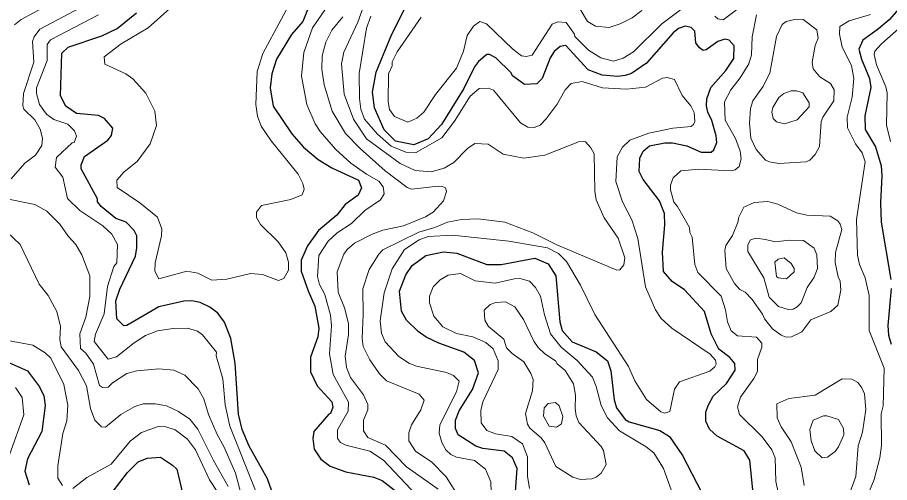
# Model space of a CAD drawing. Extents: x 673.3 to 698.5, y 6984.3 to 7012.3.
# Drawn here: x 690.699 to 692.52, y 7003.065 to 7004.035 of the extents above; entities that cross this region are included whole.
import ezdxf

# ---------------------------------------------------------------- set-up
doc = ezdxf.new("R2010")
doc.units = 0
doc.header["$LTSCALE"] = 0.032
doc.layers.add('1', color=7, linetype='Continuous', lineweight=25)
doc.layers.add('2', color=7, linetype='Continuous', lineweight=13)

msp = doc.modelspace()

# ---------------------------------------------------------------- linework, layer by layer
at = {"layer": '1'}
for points in [[(691.3313, 7004.1171), (691.295, 7004.0271), (691.2718, 7003.9995), (691.2401, 7003.9479), (691.2307, 7003.9179), (691.2268, 7003.8883), (691.2333, 7003.8505), (691.2724, 7003.7923), (691.2964, 7003.7643), (691.327, 7003.7392), (691.3558, 7003.7215), (691.4113, 7003.6955), (691.4179, 7003.6799), (691.4111, 7003.6642), (691.3835, 7003.6447), (691.3665, 7003.623), (691.3281, 7003.591), (691.305, 7003.559), (691.2918, 7003.5292), (691.2921, 7003.5062), (691.3061, 7003.4646), (691.3201, 7003.4332), (691.3285, 7003.3872), (691.3269, 7003.3691), (691.3115, 7003.3266), (691.3115, 7003.2958), (691.3251, 7003.2667), (691.3558, 7003.2333), (691.3577, 7003.222), (691.3534, 7003.2092), (691.3497, 7003.2076), (691.318, 7003.1711), (691.3163, 7003.1565), (691.3188, 7003.1344), (691.3327, 7003.1139), (691.3524, 7003.0993), (691.3851, 7003.0869), (691.4438, 7003.0759), (691.4612, 7003.069), (691.5172, 7003.0255)], [(692.2349, 7003.05), (692.2283, 7003.1119), (692.217, 7003.1312), (692.1605, 7003.1618), (692.1445, 7003.176), (692.1368, 7003.1931), (692.1368, 7003.2118), (692.1414, 7003.2258), (692.1523, 7003.245), (692.1801, 7003.2718), (692.1982, 7003.2993), (692.1974, 7003.3133), (692.1868, 7003.3258), (692.1636, 7003.3434), (692.1481, 7003.3751), (692.1343, 7003.4216), (692.0923, 7003.4667), (692.0664, 7003.4846), (692.0486, 7003.5053), (692.046, 7003.5456), (692.0508, 7003.6023), (692.0501, 7003.6265), (692.0402, 7003.6524), (692.0057, 7003.6974), (691.9972, 7003.7138), (691.9987, 7003.7417), (692.0059, 7003.7564), (692.0194, 7003.7673), (692.0513, 7003.7737), (692.0668, 7003.7737), (692.0969, 7003.7673), (692.1267, 7003.7543), (692.1476, 7003.7541), (692.1534, 7003.7592), (692.1598, 7003.7743), (692.1584, 7003.7885), (692.1492, 7003.8204), (692.1409, 7003.8377), (692.138, 7003.8508), (692.1388, 7003.8658), (692.147, 7003.8893), (692.1788, 7003.9249), (692.1949, 7003.9498), (692.1958, 7003.9762), (692.1854, 7003.9877), (692.1767, 7003.9903), (692.1618, 7003.9851), (692.1371, 7003.9676), (692.1309, 7003.9663), (692.1232, 7003.9719), (692.1161, 7003.9825), (692.1141, 7004.0067), (692.1059, 7004.014), (692.0937, 7004.0171), (692.0794, 7004.0123), (692.0685, 7004.0031), (692.0127, 7003.94), (691.9813, 7003.9183), (691.9683, 7003.9138), (691.953, 7003.9123), (691.9201, 7003.9149), (691.8911, 7003.9263), (691.8447, 7003.9764), (691.8325, 7003.975), (691.8203, 7003.9643), (691.8117, 7003.9507), (691.7949, 7003.9079), (691.7837, 7003.8969), (691.7579, 7003.8952), (691.7328, 7003.9135), (691.73, 7003.92), (691.6985, 7003.951), (691.685, 7003.9577), (691.6797, 7003.9577), (691.662, 7003.9436), (691.6536, 7003.9319), (691.6316, 7003.8872), (691.5848, 7003.8118), (691.5569, 7003.7823), (691.5272, 7003.7697), (691.4885, 7003.7769), (691.4653, 7003.8009), (691.4446, 7003.8466), (691.441, 7003.8792), (691.4485, 7003.9208), (691.4814, 7004.0005), (691.5338, 7004.1055)], [(692.584, 7004.105), (692.5193, 7004.0304), (692.4976, 7004.0115), (692.4646, 7003.9879), (692.456, 7003.9691), (692.4615, 7003.9485), (692.4785, 7003.9078), (692.4815, 7003.8894), (692.4687, 7003.8302), (692.4694, 7003.8017), (692.4912, 7003.7651), (692.5029, 7003.7254), (692.5044, 7003.7047), (692.5013, 7003.6483), (692.5029, 7003.6081), (692.5233, 7003.4888)], [(691.2338, 7003.0375), (691.2217, 7003.0728), (691.1835, 7003.141), (691.1687, 7003.1755), (691.1607, 7003.2077), (691.1542, 7003.3139), (691.1453, 7003.3654), (691.1316, 7003.3996), (691.1181, 7003.418), (691.1012, 7003.4309), (691.0807, 7003.4407), (691.0636, 7003.4439), (691.0465, 7003.4432), (690.9949, 7003.4318), (690.9276, 7003.3926), (690.9213, 7003.392), (690.907, 7003.4068), (690.9051, 7003.4439), (690.9133, 7003.4686), (690.9458, 7003.537), (690.9489, 7003.5544), (690.9489, 7003.5796), (690.9431, 7003.5908), (690.9265, 7003.6083), (690.9048, 7003.6159), (690.8743, 7003.6407), (690.8669, 7003.6508), (690.8664, 7003.6568), (690.8325, 7003.7192), (690.8327, 7003.7278), (690.8393, 7003.7454), (690.8884, 7003.7791), (690.8961, 7003.7887), (690.8985, 7003.8043), (690.881, 7003.8245), (690.8688, 7003.8304), (690.8226, 7003.8347), (690.8004, 7003.85), (690.7894, 7003.8715), (690.7923, 7003.9607), (690.8055, 7003.9735), (690.8753, 7003.9966), (690.9077, 7004.0125), (690.9479, 7004.0447)], [(691.7382, 7003.0265), (691.743, 7003.0942), (691.7331, 7003.1165), (691.7158, 7003.1304), (691.6708, 7003.1361), (691.6565, 7003.1407), (691.6195, 7003.1645), (691.614, 7003.1776), (691.6143, 7003.1953), (691.6218, 7003.2145), (691.6495, 7003.2593), (691.6622, 7003.2939), (691.654, 7003.3195), (691.6314, 7003.3372), (691.5794, 7003.3555), (691.5527, 7003.3681), (691.5359, 7003.3798), (691.512, 7003.4038), (691.5014, 7003.4225), (691.4972, 7003.4639), (691.5103, 7003.498), (691.5236, 7003.5176), (691.5518, 7003.5384), (691.5887, 7003.5465), (691.6165, 7003.5433), (691.6793, 7003.5196), (691.7093, 7003.5198), (691.7796, 7003.5327), (691.8073, 7003.5212), (691.8237, 7003.4961), (691.8316, 7003.4), (691.8367, 7003.3821), (691.8579, 7003.3582), (691.908, 7003.3374), (691.9317, 7003.3186), (691.9386, 7003.2977), (691.945, 7003.2374), (691.95, 7003.2206), (691.968, 7003.1962), (691.977, 7003.1917), (692.0405, 7003.1734), (692.061, 7003.1608), (692.0877, 7003.1211), (692.1276, 7003.0447)], [(692.524, 7003.4697), (692.5167, 7003.3926), (692.5183, 7003.3726), (692.5236, 7003.3537)], [(690.6702, 7003.3203), (690.7207, 7003.2982), (690.7456, 7003.2644), (690.7548, 7003.2459), (690.7575, 7003.2256), (690.7501, 7003.1716), (690.7207, 7003.1142), (690.7145, 7003.0886), (690.7241, 7003.0599)], [(690.8975, 7003.0438), (690.9292, 7003.0862), (690.9515, 7003.1084), (690.9702, 7003.1157), (690.9978, 7003.1181), (691.0233, 7003.1015), (691.0321, 7003.0926), (691.0443, 7003.0429)]]:
    msp.add_lwpolyline(points, dxfattribs=at)
at = {"layer": '2'}
for points in [[(691.2882, 7004.1025), (691.2119, 7003.9599), (691.1997, 7003.9228), (691.1972, 7003.8539), (691.2007, 7003.8296), (691.2082, 7003.8082), (691.2291, 7003.7778), (691.2857, 7003.7085), (691.2956, 7003.6889), (691.2983, 7003.6769), (691.2938, 7003.6653), (691.2704, 7003.6554), (691.2088, 7003.6426), (691.1983, 7003.6289), (691.1983, 7003.6176), (691.207, 7003.6036), (691.2435, 7003.5671), (691.2595, 7003.5443), (691.2656, 7003.5244), (691.2657, 7003.5077), (691.2556, 7003.4908), (691.2443, 7003.4863), (691.2109, 7003.4993), (691.1863, 7003.501), (691.1367, 7003.4893), (691.1052, 7003.487), (691.0763, 7003.5016), (691.0532, 7003.5058), (690.9943, 7003.4901), (690.9865, 7003.5058), (690.9868, 7003.5236), (691, 7003.5795), (691.0011, 7003.5943), (690.9915, 7003.6186), (690.9552, 7003.6487), (690.9073, 7003.6802), (690.9071, 7003.6957), (690.9225, 7003.713), (690.9492, 7003.7349), (690.9764, 7003.7718), (690.9895, 7003.8101), (690.9864, 7003.8394), (690.9675, 7003.8773), (690.94, 7003.9072), (690.926, 7003.9174), (690.8817, 7003.9375), (690.8807, 7003.953), (690.9157, 7003.9799), (690.9721, 7004.0133), (691.0237, 7004.0593)], [(691.6337, 7003.015), (691.5944, 7003.0769), (691.5649, 7003.1072), (691.5308, 7003.1307), (691.5166, 7003.152), (691.5165, 7003.1686), (691.5221, 7003.1856), (691.5415, 7003.2169), (691.5483, 7003.2368), (691.5384, 7003.2492), (691.4697, 7003.2773), (691.4555, 7003.2915), (691.4352, 7003.321), (691.4215, 7003.349), (691.4189, 7003.3657), (691.4214, 7003.4154), (691.4203, 7003.4689), (691.4337, 7003.5094), (691.4537, 7003.5414), (691.4625, 7003.5503), (691.5372, 7003.5873), (691.5706, 7003.5968), (691.5972, 7003.6084), (691.6268, 7003.6134), (691.6614, 7003.6149), (691.7172, 7003.6081), (691.7758, 7003.5859), (691.8255, 7003.561), (691.9508, 7003.5083), (691.9574, 7003.5086), (691.9652, 7003.5191), (691.9677, 7003.534), (691.9538, 7003.5745), (691.9242, 7003.6172), (691.9078, 7003.6546), (691.9051, 7003.6726), (691.9034, 7003.7504), (691.8969, 7003.7631), (691.8855, 7003.776), (691.8733, 7003.7761), (691.8008, 7003.7476), (691.7564, 7003.7419), (691.7136, 7003.7498), (691.682, 7003.771), (691.6543, 7003.7721), (691.6392, 7003.762), (691.6103, 7003.7328), (691.5901, 7003.7206), (691.5633, 7003.7135), (691.5299, 7003.7158), (691.4985, 7003.7303), (691.4285, 7003.7822), (691.4011, 7003.8232), (691.3815, 7003.8752), (691.3761, 7003.9387), (691.381, 7003.963), (691.4099, 7004.0254), (691.4362, 7004.0976)], [(691.5555, 7003.0142), (691.4639, 7003.1114), (691.435, 7003.1303), (691.3853, 7003.1427), (691.3739, 7003.1486), (691.3676, 7003.1567), (691.3674, 7003.1746), (691.39, 7003.2136), (691.3903, 7003.2327), (691.3585, 7003.2904), (691.3513, 7003.3336), (691.3553, 7003.3918), (691.353, 7003.4139), (691.3412, 7003.4575), (691.3303, 7003.4778), (691.3257, 7003.4945), (691.3284, 7003.5387), (691.3482, 7003.5686), (691.367, 7003.5858), (691.3972, 7003.6054), (691.4248, 7003.6322), (691.4574, 7003.6544), (691.4652, 7003.6673), (691.4632, 7003.6821), (691.4537, 7003.6935), (691.4284, 7003.7083), (691.3955, 7003.731), (691.3637, 7003.7605), (691.3313, 7003.7972), (691.3211, 7003.8135), (691.3038, 7003.8534), (691.2926, 7003.9129), (691.2976, 7003.9621), (691.3154, 7004.0139), (691.3541, 7004.0699)], [(692.1203, 7004.0791), (692.0451, 7004.0221), (691.9854, 7003.9635), (691.9643, 7003.95), (691.9441, 7003.944), (691.9175, 7003.9507), (691.8919, 7003.9667), (691.863, 7003.9952), (691.8626, 7004.0003), (691.8449, 7004.025), (691.8276, 7004.0262), (691.8162, 7004.0213), (691.7738, 7003.9563), (691.7614, 7003.9538), (691.7521, 7003.9554), (691.7335, 7003.9689), (691.6789, 7004.0219), (691.6649, 7004.027), (691.6514, 7004.0168)], [(690.6862, 7003.6983), (690.715, 7003.7311), (690.737, 7003.7482), (690.7502, 7003.7683), (690.7517, 7003.7834), (690.7469, 7003.8025), (690.7356, 7003.8218), (690.7128, 7003.8441), (690.7104, 7003.8511), (690.7119, 7003.8769), (690.7339, 7003.9423), (690.7308, 7003.985), (690.734, 7003.9945), (690.7464, 7004.0108), (690.8437, 7004.0622)], [(690.7587, 7004.0589), (690.7069, 7004.0313), (690.6933, 7004.0202)], [(691.8745, 7004.0522), (691.8897, 7004.0269), (691.9066, 7004.0173), (691.9347, 7004.014), (691.9579, 7004.0217), (691.9831, 7004.0342), (692.0031, 7004.05)], [(692.2064, 7004.0551), (692.1727, 7004.0304), (692.1616, 7004.0324), (692.1557, 7004.0382)], [(690.8686, 7004.0406), (690.7687, 7003.9883), (690.7616, 7003.9785), (690.7616, 7003.9456), (690.7389, 7003.8883), (690.7389, 7003.8769), (690.7454, 7003.8535), (690.7598, 7003.8334), (690.7756, 7003.8221), (690.8048, 7003.8128), (690.8185, 7003.7989), (690.8227, 7003.7874), (690.8175, 7003.7743), (690.8136, 7003.7734), (690.7809, 7003.7433), (690.7782, 7003.7231), (690.7942, 7003.702), (690.8042, 7003.6575), (690.8297, 7003.6328), (690.8776, 7003.6008), (690.8962, 7003.5829), (690.9081, 7003.5616), (690.9066, 7003.5233), (690.9009, 7003.5156), (690.8872, 7003.4739), (690.8806, 7003.4166), (690.8624, 7003.3748), (690.8595, 7003.3595), (690.8891, 7003.3226), (690.9062, 7003.3269), (690.9429, 7003.3567), (690.9669, 7003.3714), (690.9915, 7003.3812), (691.0246, 7003.3861), (691.0548, 7003.3871), (691.0754, 7003.3806), (691.0855, 7003.3732), (691.115, 7003.337), (691.1144, 7003.329), (691.1281, 7003.281), (691.1331, 7003.227), (691.1426, 7003.1824), (691.1964, 7003.0484)], [(691.3789, 7004.0368), (691.3561, 7004.0084), (691.3434, 7003.9837), (691.3358, 7003.9552), (691.335, 7003.9273), (691.3399, 7003.8948), (691.3568, 7003.84)], [(691.4373, 7004.0378), (691.4279, 7004.0127), (691.4131, 7003.9182), (691.4134, 7003.8661), (691.4163, 7003.8436), (691.4238, 7003.8227), (691.4512, 7003.7918), (691.4797, 7003.7666), (691.5102, 7003.7539), (691.5302, 7003.7531), (691.5855, 7003.7841), (691.6121, 7003.8188), (691.6447, 7003.8709), (691.6633, 7003.8869), (691.6832, 7003.8878), (691.6931, 7003.8838), (691.7501, 7003.8155), (691.7654, 7003.8065), (691.7786, 7003.8055), (691.7905, 7003.8107), (691.8036, 7003.8237), (691.826, 7003.8545), (691.8427, 7003.8843), (691.8554, 7003.8978), (691.8787, 7003.9015), (691.9208, 7003.8883), (691.9713, 7003.8854), (692.0107, 7003.8895), (692.0465, 7003.9088), (692.0559, 7003.9097), (692.0716, 7003.9058), (692.0875, 7003.8724), (692.1051, 7003.8506), (692.1124, 7003.8371), (692.1135, 7003.8184), (692.1111, 7003.8116), (692.1059, 7003.8079), (692.0679, 7003.8046), (692.0178, 7003.7941), (691.9778, 7003.779), (691.9628, 7003.7645), (691.9515, 7003.7442), (691.9491, 7003.6928), (691.9625, 7003.6508), (691.9819, 7003.6127), (691.9947, 7003.5739), (692.011, 7003.4729), (692.0317, 7003.425), (692.0436, 7003.4073), (692.0655, 7003.3872), (692.1459, 7003.3325), (692.1568, 7003.3199), (692.1582, 7003.3121), (692.1557, 7003.3062), (692.145, 7003.2975), (692.0815, 7003.2749), (692.0712, 7003.2599), (692.0619, 7003.2134), (692.0503, 7003.2095), (692.043, 7003.2123)], [(691.6514, 7004.0168), (691.6387, 7003.9976), (691.6309, 7003.9651), (691.6158, 7003.9295), (691.572, 7003.8747), (691.5479, 7003.8376), (691.5332, 7003.8252), (691.5142, 7003.8169), (691.4868, 7003.8287), (691.4762, 7003.843), (691.4735, 7003.8593), (691.4741, 7003.9174), (691.4815, 7003.9346), (691.4817, 7003.943), (691.4923, 7003.9638), (691.5422, 7004.0357)], [(692.2887, 7003.0411), (692.283, 7003.0671), (692.2812, 7003.1165), (692.2747, 7003.1328), (692.2547, 7003.1603), (692.2068, 7003.2072), (692.2032, 7003.223), (692.2088, 7003.2433), (692.2373, 7003.2819), (692.2446, 7003.2969), (692.2447, 7003.3217), (692.2534, 7003.3472), (692.2536, 7003.3557), (692.2427, 7003.3681), (692.2029, 7003.3707), (692.1897, 7003.3815), (692.1819, 7003.4002), (692.1777, 7003.4251), (692.1687, 7003.4541), (692.1198, 7003.5031), (692.1137, 7003.5199), (692.1079, 7003.5769), (692.103, 7003.5868), (692.1023, 7003.5971), (692.0777, 7003.641), (692.0699, 7003.6502), (692.0631, 7003.6758), (692.0632, 7003.6856), (692.0685, 7003.7008), (692.0845, 7003.715), (692.1224, 7003.7184), (692.1887, 7003.7152), (692.1982, 7003.7176), (692.206, 7003.7242), (692.2104, 7003.7404), (692.2087, 7003.756), (692.1989, 7003.783), (692.1773, 7003.8212), (692.1755, 7003.8592), (692.1886, 7003.884), (692.2087, 7003.9091), (692.2263, 7003.9385), (692.2324, 7003.957), (692.2333, 7003.9947), (692.2422, 7004.0408)], [(692.4806, 7004.0411), (692.4361, 7004.028), (692.4165, 7004.0161), (692.4157, 7004.0004), (692.4217, 7003.9732), (692.4407, 7003.9348), (692.4458, 7003.9081), (692.4425, 7003.8691), (692.432, 7003.8273), (692.4328, 7003.8049), (692.4489, 7003.7716), (692.4629, 7003.7525), (692.4694, 7003.7338), (692.4516, 7003.614), (692.4532, 7003.5394), (692.4576, 7003.5195), (692.4692, 7003.4918), (692.4776, 7003.455), (692.4775, 7003.3823), (692.5092, 7003.3037), (692.5069, 7003.2247), (692.5029, 7003.2083), (692.5036, 7003.1423), (692.5003, 7003.1165), (692.4882, 7003.0712), (692.4628, 7003.0084)], [(692.5224, 7003.7765), (692.5142, 7003.8108), (692.5151, 7003.8783), (692.5124, 7003.8905), (692.4928, 7003.9365), (692.4882, 7003.9583), (692.4894, 7003.9648), (692.5034, 7003.9804), (692.5639, 7004.0335)], [(691.3568, 7003.84), (691.3844, 7003.7928), (691.4147, 7003.7616), (691.4672, 7003.7149), (691.5128, 7003.6808), (691.5223, 7003.6769), (691.5781, 7003.6833), (691.5866, 7003.6827), (691.5934, 7003.6795), (691.5954, 7003.6718), (691.5893, 7003.6528), (691.5671, 7003.6287), (691.5516, 7003.619), (691.5055, 7003.6006), (691.4623, 7003.5914), (691.4399, 7003.5834), (691.4035, 7003.5641), (691.3876, 7003.5511), (691.3807, 7003.5411), (691.3668, 7003.5046), (691.3691, 7003.4622), (691.3826, 7003.4297), (691.3903, 7003.3967), (691.3903, 7003.3736), (691.3839, 7003.3287), (691.3863, 7003.3052), (691.3946, 7003.2838), (691.4217, 7003.2479), (691.4309, 7003.2276), (691.431, 7003.2163), (691.4222, 7003.1952), (691.4221, 7003.173), (691.4311, 7003.1589), (691.4676, 7003.1429), (691.512, 7003.0976), (691.5777, 7003.0513)], [(691.0986, 7003.2071), (691.0887, 7003.2394), (691.0766, 7003.2602), (691.0491, 7003.2891), (691.0262, 7003.2994), (690.9943, 7003.3022), (690.949, 7003.2981), (690.9281, 7003.2925), (690.8979, 7003.2731), (690.8887, 7003.2641), (690.8768, 7003.2632), (690.8709, 7003.2674), (690.8584, 7003.3122), (690.8425, 7003.3346), (690.8311, 7003.3445), (690.83, 7003.3752), (690.8423, 7003.41), (690.8505, 7003.4531), (690.8504, 7003.496), (690.834, 7003.5403), (690.8216, 7003.5617), (690.8051, 7003.5788), (690.7877, 7003.6043), (690.7611, 7003.631), (690.7355, 7003.6449), (690.6809, 7003.6563)], [(690.6778, 7003.5871), (690.7052, 7003.5614), (690.745, 7003.4788), (690.7633, 7003.4553), (690.7815, 7003.4221), (690.7893, 7003.3905), (690.7877, 7003.3632), (690.791, 7003.3479), (690.8272, 7003.2984), (690.8438, 7003.2666), (690.852, 7003.2194)], [(692.043, 7003.2123), (692.0129, 7003.2384), (691.9885, 7003.2772), (691.975, 7003.3071), (691.9047, 7003.4155), (691.8748, 7003.4768), (691.846, 7003.5264), (691.8293, 7003.5431), (691.8064, 7003.5544), (691.7256, 7003.5686), (691.6077, 7003.5807), (691.5572, 7003.5783), (691.5385, 7003.5716), (691.5079, 7003.5508), (691.4817, 7003.511), (691.4653, 7003.4605), (691.4571, 7003.4026), (691.4596, 7003.3768), (691.4674, 7003.3582), (691.4957, 7003.3282), (691.518, 7003.3134), (691.5327, 7003.3075), (691.5951, 7003.2945), (691.6101, 7003.2882), (691.6215, 7003.2765), (691.6159, 7003.2542), (691.581, 7003.1852), (691.5802, 7003.1679), (691.5853, 7003.1485), (691.5938, 7003.1331), (691.604, 7003.1237), (691.6158, 7003.118), (691.6538, 7003.1109), (691.677, 7003.0925), (691.6875, 7003.0667), (691.6893, 7003.0231)], [(691.7685, 7003.0525), (691.7642, 7003.0785), (691.7641, 7003.1185), (691.7541, 7003.146), (691.7315, 7003.1611), (691.6977, 7003.1667), (691.6797, 7003.1735), (691.6675, 7003.1897), (691.6668, 7003.2155), (691.6714, 7003.2335), (691.703, 7003.301), (691.703, 7003.3185), (691.6929, 7003.3439), (691.6773, 7003.3573), (691.6504, 7003.3691), (691.6158, 7003.3759), (691.5877, 7003.39), (691.5685, 7003.412), (691.5598, 7003.44), (691.5598, 7003.4541), (691.5674, 7003.4731), (691.582, 7003.4881), (691.5989, 7003.4976), (691.6246, 7003.5009), (691.6552, 7003.4859), (691.6969, 7003.4806), (691.7399, 7003.4903), (691.751, 7003.4902), (691.7684, 7003.4852), (691.781, 7003.4719), (691.7918, 7003.4537), (691.7999, 7003.4146), (691.8126, 7003.3751), (691.8346, 7003.3475)], [(690.7937, 7003.0585), (690.7837, 7003.0743), (690.7837, 7003.0996), (690.7943, 7003.1673), (690.8023, 7003.1934), (690.8047, 7003.2262), (690.7966, 7003.2696), (690.769, 7003.3241), (690.757, 7003.3353), (690.7317, 7003.3514), (690.6685, 7003.3633)], [(691.8346, 7003.3475), (691.8682, 7003.3195), (691.8999, 7003.2846), (691.9081, 7003.2654), (691.9179, 7003.2259), (691.9315, 7003.2002), (691.9564, 7003.173), (692.0125, 7003.1393), (692.0282, 7003.1269), (692.0482, 7003.094), (692.0647, 7003.0499)], [(692.3423, 7003.0586), (692.3359, 7003.0967), (692.3149, 7003.1501), (692.2939, 7003.1811), (692.2857, 7003.2002), (692.2847, 7003.2288), (692.3103, 7003.2403), (692.3651, 7003.2471), (692.4214, 7003.281), (692.4419, 7003.2809), (692.4539, 7003.2737), (692.4627, 7003.2628), (692.4677, 7003.2502), (692.471, 7003.2172), (692.4638, 7003.17), (692.4548, 7003.1414), (692.4498, 7003.0774), (692.4189, 7002.9924)], [(690.6953, 7003.2634), (690.7092, 7003.2426), (690.7128, 7003.2065), (690.6826, 7003.1227)], [(690.852, 7003.2194), (690.8609, 7003.195), (690.8751, 7003.1809), (690.8835, 7003.1801), (690.9156, 7003.2069), (690.9448, 7003.2236), (690.962, 7003.2289), (690.987, 7003.2289), (691.0106, 7003.2249), (691.0356, 7003.2133), (691.0591, 7003.1969), (691.0762, 7003.1765), (691.1083, 7003.1122), (691.1395, 7003.0568)], [(691.1777, 7002.9983), (691.1545, 7003.0846), (691.1307, 7003.139), (691.1161, 7003.1654), (691.0986, 7003.2071)], [(691.1162, 7003.0459), (691.1001, 7003.0708), (691.0711, 7003.1328), (691.0548, 7003.1556), (691.0289, 7003.175), (691.0095, 7003.1808), (690.9929, 7003.1816), (690.9587, 7003.1694), (690.9348, 7003.1512), (690.895, 7003.1035), (690.8442, 7003.0755), (690.8148, 7003.0524)]]:
    msp.add_lwpolyline(points, dxfattribs=at)
for points in [[(692.3043, 7004.027), (692.3251, 7004.0318), (692.34, 7004.0312), (692.3684, 7004.0096), (692.3716, 7003.9922), (692.3652, 7003.9768), (692.3587, 7003.9421), (692.3611, 7003.9279), (692.3747, 7003.9116), (692.3968, 7003.8975), (692.4049, 7003.8844), (692.4042, 7003.8614), (692.3808, 7003.827), (692.3778, 7003.8185), (692.3743, 7003.766), (692.3647, 7003.7496), (692.3541, 7003.7377), (692.3459, 7003.7341), (692.2888, 7003.7306), (692.2697, 7003.7339), (692.2616, 7003.7378), (692.2415, 7003.7597), (692.2307, 7003.7833), (692.2276, 7003.8146), (692.2299, 7003.8456), (692.2348, 7003.8613), (692.2556, 7003.8908), (692.2706, 7003.9193), (692.2841, 7003.9954), (692.296, 7004.0205)], [(692.301, 7003.813), (692.3277, 7003.8218), (692.3528, 7003.8488), (692.3528, 7003.8568), (692.3392, 7003.8777), (692.3259, 7003.8819), (692.315, 7003.882), (692.2995, 7003.8764), (692.2892, 7003.8682), (692.2765, 7003.8477), (692.2748, 7003.8375), (692.277, 7003.8243), (692.2841, 7003.8176)], [(692.3978, 7003.4221), (692.4125, 7003.4353), (692.4189, 7003.4665), (692.4174, 7003.4853), (692.4133, 7003.4939), (692.4068, 7003.5243), (692.4076, 7003.5452), (692.4204, 7003.593), (692.4172, 7003.604), (692.4122, 7003.6111), (692.3966, 7003.6206), (692.3474, 7003.6229), (692.3263, 7003.6273), (692.2868, 7003.6456), (692.266, 7003.6516), (692.2379, 7003.6493), (692.2161, 7003.6391), (692.2048, 7003.6173), (692.2045, 7003.6095), (692.1922, 7003.5802), (692.1788, 7003.5598), (692.1761, 7003.5488), (692.1794, 7003.5113), (692.1966, 7003.4805), (692.2078, 7003.4678), (692.2187, 7003.4624), (692.2334, 7003.447), (692.2552, 7003.4162), (692.2595, 7003.4062), (692.2762, 7003.3856), (692.2941, 7003.3724), (692.3046, 7003.3685), (692.3158, 7003.369), (692.3371, 7003.3793), (692.3559, 7003.4043)], [(692.348, 7003.4718), (692.3629, 7003.4931), (692.3699, 7003.5117), (692.3687, 7003.5401), (692.3626, 7003.5538), (692.341, 7003.5702), (692.3116, 7003.5709), (692.2813, 7003.5669), (692.2615, 7003.5718), (692.2408, 7003.5748), (692.2301, 7003.5716), (692.2242, 7003.5609), (692.2242, 7003.547), (692.2576, 7003.4919), (692.2693, 7003.4518), (692.2886, 7003.4319), (692.3088, 7003.426), (692.319, 7003.4269), (692.3274, 7003.4312), (692.3358, 7003.4401)], [(692.3211, 7003.5045), (692.3212, 7003.5112), (692.3147, 7003.5221), (692.3003, 7003.5334), (692.2876, 7003.5309), (692.2806, 7003.5245), (692.2842, 7003.4949), (692.2876, 7003.4917), (692.3049, 7003.4896)], [(691.8238, 7003.0981), (691.8008, 7003.1475), (691.793, 7003.1584), (691.769, 7003.1786), (691.7645, 7003.1864), (691.7602, 7003.2092), (691.7746, 7003.256), (691.7762, 7003.2796), (691.7714, 7003.2925), (691.7568, 7003.3169), (691.7323, 7003.3341), (691.7202, 7003.3461), (691.7152, 7003.3641), (691.6833, 7003.3905), (691.6753, 7003.4035), (691.6738, 7003.4242), (691.6863, 7003.4367), (691.6983, 7003.4406), (691.7185, 7003.4422), (691.738, 7003.4318), (691.7562, 7003.4048), (691.7777, 7003.3598), (691.7865, 7003.3468), (691.8004, 7003.3332), (691.8226, 7003.3186), (691.8263, 7003.3127), (691.8431, 7003.2989), (691.8601, 7003.2708), (691.8643, 7003.2475), (691.8637, 7003.2197), (691.866, 7003.2039), (691.8716, 7003.1901), (691.9184, 7003.14), (691.9229, 7003.1317), (691.9285, 7003.1026), (691.9184, 7003.0843), (691.9077, 7003.076), (691.8986, 7003.0726), (691.875, 7003.071), (691.8591, 7003.076)], [(691.7976, 7003.2037), (691.7994, 7003.2208), (691.8077, 7003.2298), (691.8228, 7003.2321), (691.8308, 7003.2247), (691.8382, 7003.2028), (691.8354, 7003.1873), (691.825, 7003.1804), (691.8093, 7003.1822)], [(692.3822, 7003.2038), (692.3894, 7003.2043), (692.4139, 7003.1963), (692.4245, 7003.1776), (692.4246, 7003.1647), (692.414, 7003.1394), (692.4069, 7003.1299), (692.3907, 7003.1175), (692.3793, 7003.1166), (692.3642, 7003.1309), (692.3567, 7003.1521), (692.3538, 7003.1758), (692.3606, 7003.1949)]]:
    msp.add_lwpolyline(points, close=True, dxfattribs=at)

doc.saveas('drawing.dxf')
